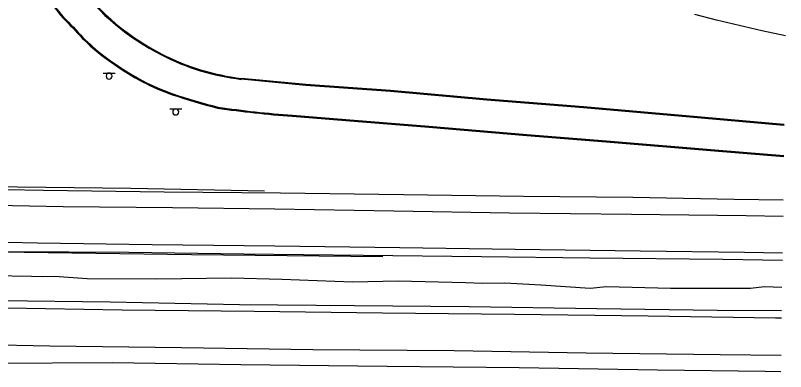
# Model space of a CAD drawing. Extents: x 2145380 to 2156929, y 139568 to 149130.
# Drawn here: x 2156441.4 to 2156921.9, y 142848.3 to 143070.3 of the extents above; entities that cross this region are included whole.
import ezdxf

# ---------------------------------------------------------------- set-up
doc = ezdxf.new("R2010")
doc.units = 0
for name, color, linetype in [('TOPO_Asphalt', 7, 'Continuous'), ('TOPO_Curb Back', 7, 'Continuous'), ('TOPO_Flowline', 7, 'Continuous'), ('TOPO_Guardrail', 7, 'Continuous'), ('TOPO_Sign', 7, 'Continuous')]:
    doc.layers.add(name, color=color, linetype=linetype)

msp = doc.modelspace()

# ---------------------------------------------------------------- linework, layer by layer
at = {"layer": 'TOPO_Asphalt'}
for points in [[(2156920.43, 142955.18), (2156889.82, 142955.48), (2156826.67, 142956.89), (2156758.35, 142957.38), (2156683.47, 142958.44), (2156606.84, 142959.61), (2156534.17, 142960.1), (2156458.97, 142961.1), (2156411.75, 142961.93)], [(2156418.25, 142952.21), (2156471.11, 142951.29), (2156539.4, 142950.48), (2156603.3, 142949.72), (2156677.42, 142948.55), (2156749.72, 142947.33), (2156825.79, 142946.35), (2156897.28, 142945.56), (2156920.29, 142945.23)], [(2156919.96, 142922.14), (2156896.35, 142922.56), (2156831.24, 142923.3), (2156753.25, 142924.33), (2156681.16, 142925.51), (2156603.13, 142926.55), (2156526.79, 142927.29), (2156455.17, 142928.34), (2156436.21, 142928.81)], [(2156437.22, 142923.19), (2156512.13, 142922.73), (2156583.97, 142921.6), (2156658.28, 142920.9), (2156732.23, 142920.02), (2156799.81, 142919.24), (2156882.8, 142918.38), (2156919.9, 142917.74)], [(2156919.44, 142886.1), (2156879.17, 142886.44), (2156804.05, 142887.43), (2156724.56, 142888.6), (2156652.94, 142889.2), (2156581.11, 142889.9), (2156500.59, 142891.49), (2156431.54, 142892.48)], [(2156436.21, 142887.99), (2156507.98, 142886.85), (2156590.3, 142885.93), (2156670.38, 142884.97), (2156752.7, 142884.01), (2156836.15, 142883.01), (2156915.54, 142881.86), (2156919.38, 142881.81)], [(2156919.05, 142858.42), (2156881.04, 142858.79), (2156797.5, 142859.85), (2156715.08, 142861.15), (2156626.95, 142861.85), (2156545, 142863.01), (2156462.86, 142864.21), (2156421.32, 142864.97)], [(2156426.77, 142853.64), (2156501.99, 142854), (2156582.02, 142852.66), (2156673.27, 142851.65), (2156755.75, 142850.78), (2156841.89, 142849.46), (2156909.13, 142848.53), (2156918.9, 142848.31)]]:
    msp.add_lwpolyline(points, dxfattribs=at)
at = {"layer": 'TOPO_Curb Back'}
for points in [[(2156921.1, 143001.75), (2156918.46, 143001.95), (2156862.13, 143006.98), (2156795.72, 143012.64), (2156735.5, 143017.42), (2156675.45, 143022.94), (2156622.56, 143026.71), (2156582.29, 143030.47)], [(2156921.11, 143002.35), (2156918.51, 143002.54), (2156862.18, 143007.58), (2156795.77, 143013.24), (2156735.55, 143018.02), (2156675.5, 143023.54), (2156622.6, 143027.31), (2156582.35, 143031.07)], [(2156614.15, 143007.5), (2156647.58, 143004.76), (2156699.25, 143000.67), (2156760.51, 142995.53), (2156810.02, 142991.45), (2156880.13, 142985.7), (2156920.82, 142982.47)], [(2156614.2, 143008.1), (2156647.63, 143005.36), (2156699.3, 143001.27), (2156760.56, 142996.12), (2156810.07, 142992.05), (2156880.18, 142986.29), (2156920.83, 142983.07)]]:
    msp.add_lwpolyline(points, dxfattribs=at)
for centre, radius, start, end in [((2156563.47, 143151.77), 124.17, 209.6542, 225.9385), ((2156563.47, 143151.77), 123.57, 209.6533, 225.9507), ((2156603.05, 143183.97), 155.24, 217.4917, 242.9486), ((2156603.05, 143183.97), 154.64, 217.4949, 242.949), ((2156573.38, 143145.95), 127.37, 220.9078, 236.5733), ((2156573.38, 143145.95), 126.77, 220.8959, 236.5778), ((2156599.41, 143175.54), 146.08, 242.7171, 263.2693), ((2156599.41, 143175.54), 145.48, 242.7167, 263.2664), ((2156589, 143160.6), 148.28, 234.6523, 250.4648), ((2156589, 143160.6), 147.68, 234.6484, 250.4622), ((2156680.99, 143449.65), 451.57, 251.7284, 255.4495), ((2156680.99, 143449.65), 450.97, 251.7293, 255.4453), ((2156660.19, 143647.85), 642.01, 261.70279, 265.88761), ((2156660.19, 143647.85), 641.41, 261.70572, 265.88788)]:
    msp.add_arc(centre, radius, start, end, dxfattribs=at)
at = {"layer": 'TOPO_Flowline'}
for points in [[(2156921.9, 143057.58), (2156906.98, 143060.68), (2156878.74, 143067.41), (2156865.25, 143070.97)], [(2156919.65, 142900.78), (2156908.67, 142901.07), (2156900, 142900), (2156850, 142900), (2156810.06, 142901.19), (2156800, 142900), (2156769.28, 142902.21), (2156746.75, 142903.47), (2156732.87, 142903.2), (2156722.2, 142903.53), (2156680.25, 142904.59), (2156651.73, 142904.11), (2156607.7, 142905.69), (2156576.12, 142906.57), (2156529.61, 142906), (2156486.1, 142906.2), (2156465.73, 142907.66), (2156458.23, 142907.34), (2156451.47, 142907.54), (2156426.8, 142907.96)]]:
    msp.add_lwpolyline(points, dxfattribs=at)
at = {"layer": 'TOPO_Guardrail'}
for points in [[(2156407.16, 142963.89), (2156513.38, 142962.58), (2156596.82, 142960.93)], [(2156670.52, 142919.82), (2156551.27, 142921.16), (2156431.82, 142922.74)]]:
    msp.add_lwpolyline(points, dxfattribs=at)
at = {"layer": 'TOPO_Sign'}
for points in [[(2156496.09, 143034.4), (2156503.58, 143034.41)], [(2156499.84, 143034.4), (2156499.84, 143034.4)], [(2156497.97, 143032.54), (2156497.97, 143032.54)], [(2156499.84, 143030.67), (2156499.84, 143030.67)], [(2156501.71, 143032.54), (2156501.71, 143032.54)], [(2156537.66, 143012.03), (2156545.15, 143012.03)], [(2156539.54, 143010.16), (2156539.54, 143010.16)], [(2156541.41, 143012.03), (2156541.41, 143012.03)], [(2156543.28, 143010.16), (2156543.28, 143010.16)], [(2156541.41, 143008.29), (2156541.41, 143008.29)]]:
    msp.add_lwpolyline(points, dxfattribs=at)
for centre, start, end in [((2156499.84, 143032.54), 90, 180), ((2156499.84, 143032.54), 360, 90), ((2156499.84, 143032.54), 180, 270), ((2156499.84, 143032.54), 270, 0), ((2156541.41, 143010.16), 90, 180), ((2156541.41, 143010.16), 180, 270), ((2156541.41, 143010.16), 360, 90), ((2156541.41, 143010.16), 270, 0)]:
    msp.add_arc(centre, 1.87, start, end, dxfattribs=at)

doc.saveas('drawing.dxf')
